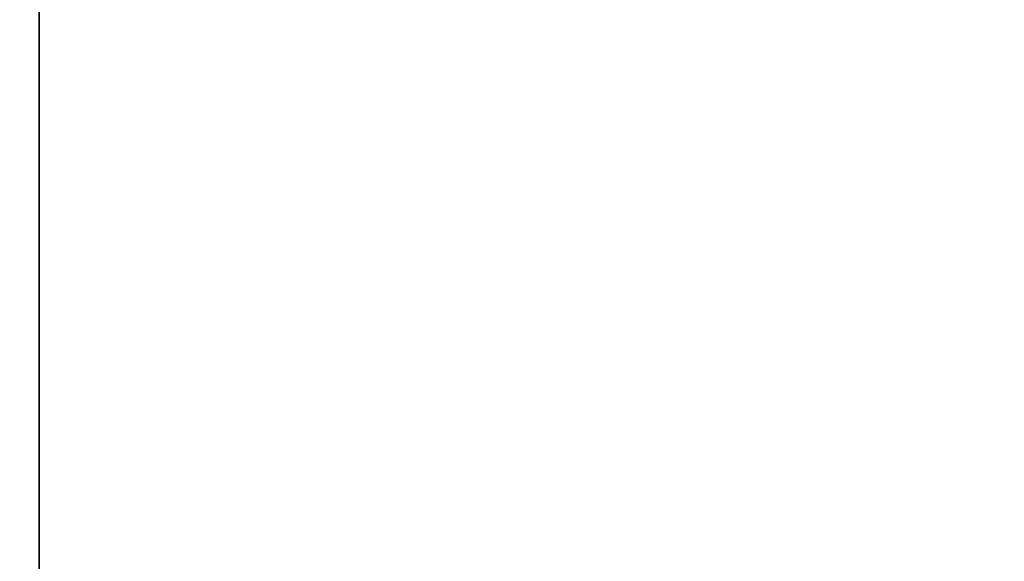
# Model space of a CAD drawing. Extents: x 0 to 80, y 0 to 80.
# Tile 569 of 656: x 9.618 to 9.6463, y 35.3912 to 35.4067. Entities that reach past the tile are written whole.
import ezdxf

# ---------------------------------------------------------------- set-up
doc = ezdxf.new("R2010")
doc.units = 0
doc.header["$LTSCALE"] = 25.4
doc.layers.get('0').update_dxf_attribs({"color": 13, "linetype": 'CONTINUOUS'})

# ---------------------------------------------------------------- blocks, each defined once
blk = doc.blocks.new('ORBIT-I-KINKIET-20-7806-78')
at = {"color": 7}
blk.add_line((26.015203, 35.64608, 345.043549), (26.015203, 35.76836, 345.043549), dxfattribs=at)
mesh = blk.add_polyface(dxfattribs=at)
corners = [(26.402742, 35.64608, 302.383881), (25.678438, 35.76836, 302.75235), (26.402742, 35.76836, 302.383881)]
mesh.append_faces([[corners[k] for k in face] for face in [(0, 1, 2)]], dxfattribs={"color": 7})
mesh = blk.add_polyface(dxfattribs=at)
corners = [(26.402742, 35.64608, 302.383881), (25.678438, 35.64608, 302.75235), (25.678438, 35.76836, 302.75235)]
mesh.append_faces([[corners[k] for k in face] for face in [(0, 1, 2)]], dxfattribs={"color": 7})
mesh = blk.add_polyface(dxfattribs=at)
corners = [(26.015203, 35.76836, 345.043549), (26.015203, 35.64608, 345.043549), (26.13513, 35.76836, 345.893158)]
mesh.append_faces([[corners[k] for k in face] for face in [(0, 1, 2)]], dxfattribs={"color": 7})
mesh = blk.add_polyface(dxfattribs=at)
corners = [(26.13513, 35.76836, 345.893158), (26.015203, 35.64608, 345.043549), (26.13513, 35.64608, 345.893158)]
mesh.append_faces([[corners[k] for k in face] for face in [(0, 1, 2)]], dxfattribs={"color": 7})

msp = doc.modelspace()

# ---------------------------------------------------------------- block references
at = {"color": 0}
msp.add_blockref('ORBIT-I-KINKIET-20-7806-78', (-16.396614, -0.346078, -57.5), dxfattribs=at)

doc.saveas('drawing.dxf')
